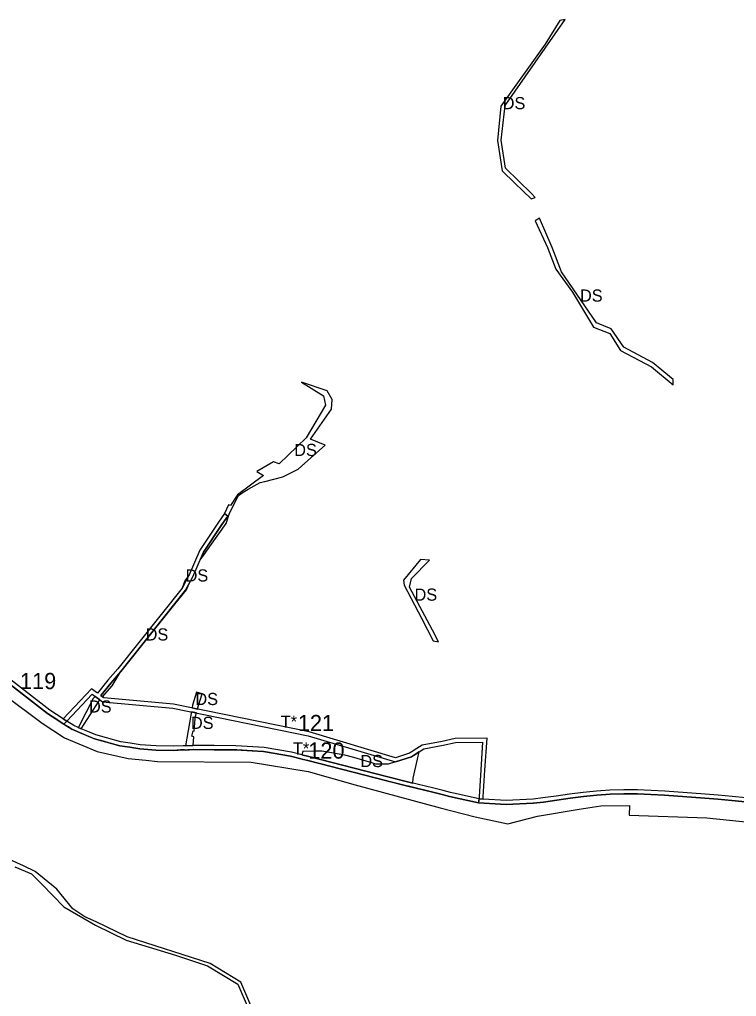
# Model space of a CAD drawing. Extents: x -477304 to -465641, y -1159113 to -1149285.
# Drawn here: x -471049 to -470519, y -1153917 to -1153194 of the extents above; entities that cross this region are included whole.
import ezdxf

# ---------------------------------------------------------------- set-up
doc = ezdxf.new("R2010")
doc.units = 0
for name, color, linetype in [('35', 7, 'Continuous'), ('4', 7, 'Continuous'), ('60', 7, 'Continuous')]:
    doc.layers.add(name, color=color, linetype=linetype)

msp = doc.modelspace()

# ---------------------------------------------------------------- linework, layer by layer
at = {"layer": '35'}
for p, q in [((-470692.83, -1153283.6), (-470689.91, -1153257.82)), ((-470695.57, -1153283.9), (-470692.32, -1153306.34)), ((-470692.32, -1153306.34), (-470682.91, -1153315.33)), ((-470682.91, -1153315.33), (-470670.71, -1153326.98)), ((-470655.31, -1153362.95), (-470664.57, -1153341.34)), ((-470648.38, -1153380.99), (-470655.31, -1153362.95)), ((-470622.45, -1153418.62), (-470648.38, -1153380.99)), ((-470624.71, -1153421.91), (-470612.62, -1153426.62)), ((-470611.46, -1153423.03), (-470622.45, -1153418.62)), ((-470602.19, -1153436.74), (-470611.46, -1153423.03)), ((-470821.77, -1153468.98), (-470840.76, -1153462.56)), ((-470565.8, -1153464.62), (-470565.63, -1153460.56)), ((-470834.05, -1153504.81), (-470818.59, -1153482.46)), ((-470837.24, -1153503.67), (-470857.29, -1153523.08)), ((-470838.15, -1153522.52), (-470823.12, -1153509.22)), ((-470823.12, -1153509.22), (-470834.05, -1153504.81)), ((-470873.63, -1153528.59), (-470868.74, -1153531.59)), ((-470880.03, -1153541.77), (-470871.23, -1153536.88)), ((-470883.8, -1153543.87), (-470880.03, -1153541.77)), ((-470894.77, -1153553.24), (-470897.61, -1153559.82)), ((-470893.32, -1153553.8), (-470894.77, -1153553.24)), ((-470897.61, -1153559.82), (-470895.17, -1153561.57)), ((-470896.51, -1153567.1), (-470894.05, -1153559.49)), ((-470913.98, -1153591.66), (-470896.51, -1153567.1)), ((-470915.66, -1153594.02), (-470913.98, -1153591.66)), ((-470929.03, -1153614.87), (-470923.8, -1153605.15)), ((-470926.99, -1153609.61), (-470929.03, -1153614.87)), ((-470923.8, -1153605.15), (-470926.99, -1153609.61)), ((-470743.86, -1153645.92), (-470760.76, -1153614.14)), ((-470974.84, -1153677.39), (-470935.38, -1153628.11)), ((-470751.94, -1153637.09), (-470743.17, -1153653.93)), ((-470739.31, -1153654.55), (-470743.86, -1153645.92)), ((-470743.17, -1153653.93), (-470739.31, -1153654.55)), ((-470980.78, -1153687.28), (-470974.84, -1153677.39)), ((-470974.97, -1153677.19), (-470975.49, -1153677.8)), ((-470987.88, -1153695.3), (-470980.78, -1153687.28)), ((-471059.91, -1153694.3), (-471032.64, -1153714.82)), ((-470994.75, -1153696.66), (-471005.77, -1153717.66)), ((-471003.71, -1153718.93), (-470990.48, -1153698.23)), ((-470993.44, -1153695.01), (-470994.75, -1153696.66)), ((-470989.88, -1153697.55), (-470993.44, -1153695.01)), ((-470990.48, -1153698.23), (-470989.88, -1153697.55)), ((-470989.12, -1153694.41), (-470987.88, -1153695.3)), ((-470918.42, -1153691.85), (-470921.28, -1153701.6)), ((-470914.13, -1153693.01), (-470918.42, -1153691.85)), ((-470916.86, -1153701.78), (-470914.13, -1153693.01)), ((-470921.28, -1153701.6), (-470921.59, -1153703.54)), ((-470921.59, -1153703.54), (-470917.58, -1153704.36)), ((-470917.58, -1153704.36), (-470916.86, -1153701.78)), ((-471016.48, -1153715.49), (-471022.56, -1153711.6)), ((-470922.47, -1153708.99), (-470926.6, -1153731.66)), ((-470922.07, -1153706.5), (-470922.47, -1153708.99)), ((-470918.38, -1153707.25), (-470922.07, -1153706.5)), ((-470919.66, -1153714.73), (-470919.42, -1153710.98)), ((-470919.42, -1153710.98), (-470919.03, -1153709.59)), ((-470919.03, -1153709.59), (-470918.38, -1153707.25)), ((-471032.64, -1153714.82), (-471016.12, -1153725.77)), ((-471013.18, -1153717.61), (-471016.48, -1153715.49)), ((-471011.81, -1153718.49), (-471013.18, -1153717.61)), ((-471005.77, -1153717.66), (-471005.94, -1153717.99)), ((-471005.94, -1153717.99), (-471003.71, -1153718.93)), ((-470920.05, -1153720.73), (-470919.66, -1153714.73)), ((-471016.12, -1153725.77), (-471002.4, -1153731.39)), ((-471004.87, -1153721.7), (-471006.73, -1153720.91)), ((-470996.19, -1153725.31), (-471004.87, -1153721.7)), ((-470993.83, -1153726.29), (-470996.19, -1153725.31)), ((-470989.3, -1153727.58), (-470993.83, -1153726.29)), ((-470920.32, -1153724.88), (-470921.85, -1153724.52)), ((-470920.74, -1153731.36), (-470920.32, -1153724.88)), ((-471002.4, -1153731.39), (-470991.95, -1153735.68)), ((-470988.87, -1153727.7), (-470989.3, -1153727.58)), ((-470960.33, -1153733.71), (-470967.77, -1153732.64)), ((-470948.42, -1153734.66), (-470960.33, -1153733.71)), ((-470935.44, -1153734.92), (-470948.42, -1153734.66)), ((-470930.1, -1153734.59), (-470935.44, -1153734.92)), ((-470928.24, -1153734.47), (-470930.1, -1153734.59)), ((-470928.21, -1153734.48), (-470928.24, -1153734.47)), ((-470927.37, -1153734.59), (-470928.21, -1153734.48)), ((-470926.72, -1153734.67), (-470927.37, -1153734.59)), ((-470924.81, -1153734.57), (-470926.72, -1153734.67)), ((-470926.6, -1153731.66), (-470920.74, -1153731.36)), ((-470920.67, -1153734.36), (-470924.81, -1153734.57)), ((-470920.45, -1153734.36), (-470920.67, -1153734.36)), ((-470905.35, -1153734.41), (-470920.45, -1153734.36)), ((-470889.4, -1153734.56), (-470905.35, -1153734.41)), ((-470888.57, -1153734.61), (-470889.4, -1153734.56)), ((-470869.37, -1153735.77), (-470888.57, -1153734.61)), ((-470991.95, -1153735.68), (-470969.01, -1153740.83)), ((-470969.01, -1153740.83), (-470955.88, -1153742.25)), ((-470868.76, -1153735.8), (-470869.37, -1153735.77)), ((-470867.38, -1153736.04), (-470868.76, -1153735.8)), ((-470848.75, -1153739.2), (-470867.38, -1153736.04)), ((-470839.6, -1153735.76), (-470840.51, -1153738.22)), ((-470840.51, -1153738.22), (-470835.3, -1153739.56)), ((-470830.72, -1153735.39), (-470839.6, -1153735.76)), ((-470835.3, -1153739.56), (-470776.74, -1153754.52)), ((-470825.62, -1153735.6), (-470830.72, -1153735.39)), ((-470808.56, -1153738.37), (-470825.62, -1153735.6)), ((-470759.35, -1153739.79), (-470771.19, -1153743.46)), ((-470757.77, -1153738.6), (-470759.35, -1153739.79)), ((-470757.99, -1153755.5), (-470753.7, -1153736.05)), ((-470753.7, -1153736.05), (-470757.77, -1153738.6)), ((-470878, -1153743.53), (-470835.71, -1153750.64)), ((-470776.48, -1153745.1), (-470785.73, -1153745.19)), ((-470771.19, -1153743.46), (-470776.48, -1153745.1)), ((-470776.74, -1153754.52), (-470761.34, -1153758.41)), ((-470758.19, -1153759.18), (-470757.99, -1153755.5)), ((-470776.7, -1153757.62), (-470777.48, -1153757.43)), ((-470762.07, -1153761.32), (-470776.7, -1153757.62)), ((-470761.41, -1153761.48), (-470762.07, -1153761.32)), ((-470743.52, -1153765.87), (-470761.41, -1153761.48)), ((-470761.34, -1153758.41), (-470758.19, -1153759.18)), ((-470582.08, -1153767.55), (-470592.07, -1153767.18)), ((-470552.15, -1153769.55), (-470562.12, -1153768.84)), ((-470542.17, -1153770.32), (-470552.15, -1153769.55)), ((-470532.71, -1153771.11), (-470542.17, -1153770.32)), ((-470689.28, -1153774.93), (-470709.71, -1153773.74)), ((-470669.24, -1153774.05), (-470689.28, -1153774.93)), ((-470669.12, -1153774.05), (-470669.24, -1153774.05)), ((-470598.03, -1153775.59), (-470598.31, -1153782.88)), ((-470712.21, -1153784.09), (-470688.06, -1153789.21)), ((-470688.06, -1153789.21), (-470666.13, -1153783.62)), ((-470666.13, -1153783.62), (-470635.35, -1153778.49)), ((-470598.31, -1153782.88), (-470540.89, -1153784.8)), ((-470540.89, -1153784.8), (-470507.29, -1153788.31)), ((-471052.73, -1153821.07), (-471040.41, -1153826.13)), ((-471037.79, -1153824.48), (-471046.44, -1153820.22)), ((-471021.66, -1153837.62), (-471037.79, -1153824.48)), ((-470993.22, -1153864.28), (-470970.39, -1153875.27)), ((-470970.39, -1153875.27), (-470933.79, -1153886.53))]:
    msp.add_line(p, q, dxfattribs=at)
for points in [[(-470649.43, -1153195.09), (-470660.4, -1153212.55), (-470693.13, -1153258.27), (-470695.57, -1153283.9)], [(-470689.91, -1153257.82), (-470645.48, -1153194.3), (-470649.43, -1153195.09)], [(-470670.71, -1153326.98), (-470667.7, -1153325.87), (-470670.5, -1153322.95), (-470689.64, -1153304.22), (-470692.83, -1153283.6)], [(-470664.57, -1153341.34), (-470667.72, -1153343.31), (-470658.62, -1153362.92), (-470652.53, -1153378.99), (-470640.23, -1153395.88), (-470624.71, -1153421.91)], [(-470612.62, -1153426.62), (-470604.61, -1153439.05), (-470581.72, -1153451.23), (-470565.8, -1153464.62)], [(-470565.63, -1153460.56), (-470580.88, -1153447.88), (-470602.19, -1153436.74)], [(-470840.76, -1153462.56), (-470824.39, -1153472.57), (-470822.83, -1153479.47), (-470837.24, -1153503.67)], [(-470818.59, -1153482.46), (-470817.88, -1153475.44), (-470821.77, -1153468.98)], [(-470857.29, -1153523.08), (-470861.46, -1153521.49), (-470873.63, -1153528.59)], [(-470854.44, -1153532.47), (-470843.13, -1153526.93), (-470838.15, -1153522.52)], [(-470868.74, -1153531.59), (-470888.13, -1153545.78), (-470893.32, -1153553.8)], [(-470871.23, -1153536.88), (-470867.84, -1153535.99), (-470854.44, -1153532.47)], [(-470894.05, -1153559.49), (-470887.41, -1153546.29), (-470883.8, -1153543.87)], [(-470895.17, -1153561.57), (-470899.67, -1153567.84), (-470913.17, -1153588.34), (-470915.66, -1153594.02)], [(-470752.53, -1153593.85), (-470765.19, -1153609.11), (-470764.68, -1153612.63), (-470751.94, -1153637.09)], [(-470760.76, -1153614.14), (-470759.35, -1153607.88), (-470745.95, -1153594.18), (-470752.53, -1153593.85)], [(-470924.08, -1153612), (-470926.52, -1153616.53), (-470974.38, -1153676.49), (-470974.97, -1153677.19)], [(-470935.38, -1153628.11), (-470925.74, -1153616.08), (-470924.08, -1153612)], [(-471022.56, -1153711.6), (-471028.57, -1153707.74), (-471066.5, -1153678.36), (-471078.02, -1153669.2)], [(-470975.49, -1153677.8), (-470981.6, -1153684.95), (-470989.12, -1153694.41)], [(-471006.73, -1153720.91), (-471007.11, -1153720.75), (-471010.53, -1153719.3), (-471011.81, -1153718.49)], [(-470921.85, -1153724.52), (-470920.92, -1153720.53), (-470920.05, -1153720.73)], [(-470982.21, -1153729.58), (-470985.77, -1153728.59), (-470988.87, -1153727.7)], [(-470967.77, -1153732.64), (-470974.98, -1153731.6), (-470982.21, -1153729.58)], [(-470840.51, -1153741.32), (-470841.26, -1153741.13), (-470848.75, -1153739.2)], [(-470777.48, -1153757.43), (-470836.04, -1153742.47), (-470840.51, -1153741.32)], [(-470785.73, -1153745.19), (-470787.9, -1153744.28), (-470801.93, -1153740.14), (-470808.56, -1153738.37)], [(-470955.88, -1153742.25), (-470947.29, -1153743.18), (-470878, -1153743.53)], [(-470835.71, -1153750.64), (-470800.93, -1153760.31), (-470737.96, -1153777.54), (-470712.21, -1153784.09)], [(-470709.71, -1153773.74), (-470731.13, -1153768.95), (-470736.55, -1153767.57), (-470743.52, -1153765.87)], [(-470612.27, -1153767.24), (-470622.04, -1153767.97), (-470631.99, -1153768.97), (-470641.9, -1153770.29), (-470651.8, -1153771.71), (-470661.7, -1153773.12), (-470669.12, -1153774.05)], [(-470592.07, -1153767.18), (-470602.07, -1153767), (-470612.27, -1153767.24)], [(-470562.12, -1153768.84), (-470572.1, -1153768.16), (-470582.08, -1153767.55)], [(-470635.35, -1153778.49), (-470619.21, -1153776.01), (-470598.03, -1153775.59)], [(-470512.3, -1153773.07), (-470522.25, -1153772.03), (-470532.71, -1153771.11)], [(-471046.44, -1153820.22), (-471064.18, -1153812.48), (-471069.04, -1153811), (-471111.67, -1153795.74)], [(-471040.41, -1153826.13), (-471032.77, -1153833.96), (-471016.58, -1153850.76), (-470993.22, -1153864.28)], [(-471000.92, -1153858.09), (-471009.85, -1153852.09), (-471021.66, -1153837.62)], [(-470859.08, -1153955.1), (-470870.38, -1153942.21), (-470885.63, -1153906.46), (-470908.33, -1153892.69), (-470969.61, -1153872.85), (-470992.59, -1153861.86), (-471000.92, -1153858.09)], [(-470933.79, -1153886.53), (-470910.13, -1153894.33), (-470887.67, -1153907.85), (-470872.4, -1153943.38), (-470860.93, -1153956.45), (-470839.82, -1153972.5)]]:
    msp.add_lwpolyline(points, dxfattribs=at)
at = {"layer": '4'}
for p, q in [((-470895.17, -1153561.57), (-470897.61, -1153559.82)), ((-470995.98, -1153689.49), (-471016.95, -1153711.63)), ((-470991.57, -1153692.66), (-470995.98, -1153689.49)), ((-471016.95, -1153711.63), (-471026.84, -1153705.29)), ((-471016.48, -1153715.49), (-471014.38, -1153713.28)), ((-471014.38, -1153713.28), (-471016.48, -1153715.49)), ((-471009.13, -1153716.64), (-471014.38, -1153713.28)), ((-471005.94, -1153717.99), (-471009.13, -1153716.64)), ((-471003.71, -1153718.93), (-471005.94, -1153717.99)), ((-471004.87, -1153721.7), (-470993.83, -1153726.29)), ((-470984.95, -1153725.7), (-470992.84, -1153723.45)), ((-470974.36, -1153728.66), (-470984.95, -1153725.7)), ((-470967.77, -1153732.64), (-470960.33, -1153733.71)), ((-470960.33, -1153733.71), (-470948.42, -1153734.66)), ((-470948.27, -1153731.66), (-470960, -1153730.73)), ((-470948.42, -1153734.66), (-470935.44, -1153734.92)), ((-470935.44, -1153734.92), (-470928.24, -1153734.47)), ((-470928.24, -1153734.47), (-470926.72, -1153734.67)), ((-470926.6, -1153731.66), (-470928.14, -1153731.46)), ((-470926.72, -1153734.67), (-470920.67, -1153734.36)), ((-470920.74, -1153731.36), (-470926.6, -1153731.66)), ((-470920.67, -1153734.36), (-470905.35, -1153734.41)), ((-470905.35, -1153734.41), (-470889.4, -1153734.56)), ((-470889.3, -1153731.56), (-470905.33, -1153731.41)), ((-470889.4, -1153734.56), (-470868.76, -1153735.8)), ((-470868.42, -1153732.82), (-470889.3, -1153731.56)), ((-470848.12, -1153736.26), (-470868.42, -1153732.82)), ((-470868.76, -1153735.8), (-470848.75, -1153739.2)), ((-470840.51, -1153738.22), (-470848.12, -1153736.26)), ((-470835.3, -1153739.56), (-470840.51, -1153738.22)), ((-470776.74, -1153754.52), (-470835.3, -1153739.56)), ((-470761.34, -1153758.41), (-470776.74, -1153754.52)), ((-470762.07, -1153761.32), (-470743.52, -1153765.87)), ((-470742.81, -1153762.96), (-470761.34, -1153758.41)), ((-470735.83, -1153764.66), (-470742.81, -1153762.96)), ((-470730.43, -1153766.03), (-470735.83, -1153764.66)), ((-470728.24, -1153766.52), (-470730.43, -1153766.03)), ((-470709.29, -1153770.76), (-470728.24, -1153766.52)), ((-470709.29, -1153770.76), (-470709.71, -1153773.74)), ((-470709.71, -1153773.74), (-470709.29, -1153770.76)), ((-470709.29, -1153770.76), (-470706.29, -1153770.93)), ((-470706.29, -1153770.93), (-470709.29, -1153770.76)), ((-470706.29, -1153770.93), (-470706.28, -1153770.75)), ((-470662.1, -1153770.15), (-470669.37, -1153771.05)), ((-470652.22, -1153768.74), (-470662.1, -1153770.15)), ((-470592.07, -1153767.18), (-470582.08, -1153767.55)), ((-470571.91, -1153765.17), (-470581.93, -1153764.55)), ((-470561.91, -1153765.85), (-470571.91, -1153765.17)), ((-470562.12, -1153768.84), (-470552.15, -1153769.55)), ((-470551.93, -1153766.56), (-470561.91, -1153765.85)), ((-470552.15, -1153769.55), (-470542.17, -1153770.32)), ((-470541.93, -1153767.33), (-470551.93, -1153766.56)), ((-470542.17, -1153770.32), (-470532.71, -1153771.11)), ((-470532.45, -1153768.12), (-470541.93, -1153767.33)), ((-470521.96, -1153769.04), (-470532.45, -1153768.12)), ((-470511.98, -1153770.09), (-470521.96, -1153769.04)), ((-470709.71, -1153773.74), (-470689.28, -1153774.93)), ((-470689.26, -1153771.93), (-470706.29, -1153770.93)), ((-470689.28, -1153774.93), (-470669.24, -1153774.05)), ((-470669.37, -1153771.05), (-470689.26, -1153771.93)), ((-470669.24, -1153774.05), (-470669.12, -1153774.05))]:
    msp.add_line(p, q, dxfattribs=at)
for points in [[(-470897.61, -1153559.82), (-470902.14, -1153566.14), (-470915.82, -1153586.9), (-470923.8, -1153605.15), (-470929.03, -1153614.87), (-470976.69, -1153674.58), (-470983.92, -1153683.04), (-470991.57, -1153692.66)], [(-470989.12, -1153694.41), (-470981.6, -1153684.95), (-470974.38, -1153676.49), (-470926.52, -1153616.53), (-470921.1, -1153606.46), (-470913.17, -1153588.34), (-470899.67, -1153567.84), (-470895.17, -1153561.57)], [(-471086.84, -1153662.19), (-471066.5, -1153678.36), (-471028.57, -1153707.74), (-471016.48, -1153715.49)], [(-471026.84, -1153705.29), (-471064.65, -1153676), (-471083.49, -1153661.02)], [(-471014.38, -1153713.28), (-470995.61, -1153693.45), (-470987.91, -1153698.97), (-470935.86, -1153703.7), (-470835.66, -1153724.06), (-470771.19, -1153743.46), (-470759.35, -1153739.79), (-470757.77, -1153738.6), (-470753.7, -1153736.05), (-470750.24, -1153733.9), (-470735.9, -1153731.18), (-470726.65, -1153729.03), (-470706.64, -1153728.95), (-470708.06, -1153749.43), (-470709.2, -1153769.21), (-470709.29, -1153770.76)], [(-470706.28, -1153770.75), (-470706.21, -1153769.38), (-470705.07, -1153749.62), (-470703.42, -1153725.94), (-470727, -1153726.03), (-470736.52, -1153728.24), (-470751.35, -1153731.06), (-470755.29, -1153733.5), (-470759.47, -1153736.13), (-470760.74, -1153737.08), (-470771.2, -1153740.32), (-470834.93, -1153721.15), (-470935.43, -1153700.73), (-470986.82, -1153696.05), (-470989.12, -1153694.41)], [(-471014.38, -1153713.28), (-471015.59, -1153712.5), (-471016.95, -1153711.63)], [(-471016.95, -1153711.63), (-471015.59, -1153712.5), (-471014.38, -1153713.28)], [(-471016.48, -1153715.49), (-471010.53, -1153719.3), (-471007.11, -1153720.75), (-471004.87, -1153721.7)], [(-470992.84, -1153723.45), (-470998.78, -1153720.98), (-471003.71, -1153718.93)], [(-470993.83, -1153726.29), (-470985.77, -1153728.59), (-470974.98, -1153731.6), (-470967.77, -1153732.64)], [(-470960, -1153730.73), (-470967.34, -1153729.67), (-470974.36, -1153728.66)], [(-470928.14, -1153731.46), (-470935.5, -1153731.92), (-470948.27, -1153731.66)], [(-470905.33, -1153731.41), (-470907.23, -1153731.39), (-470920.74, -1153731.36)], [(-470848.75, -1153739.2), (-470841.26, -1153741.13), (-470836.04, -1153742.47), (-470777.48, -1153757.43), (-470762.07, -1153761.32)], [(-470743.52, -1153765.87), (-470736.55, -1153767.57), (-470731.13, -1153768.95), (-470709.71, -1153773.74)], [(-470669.12, -1153774.05), (-470661.7, -1153773.12), (-470651.8, -1153771.71), (-470641.9, -1153770.29), (-470631.99, -1153768.97), (-470622.04, -1153767.97), (-470612.27, -1153767.24)], [(-470632.34, -1153765.99), (-470642.31, -1153767.32), (-470652.22, -1153768.74)], [(-470612.42, -1153764.24), (-470622.3, -1153764.98), (-470632.34, -1153765.99)], [(-470581.93, -1153764.55), (-470591.99, -1153764.18), (-470602.08, -1153764), (-470612.42, -1153764.24)], [(-470612.27, -1153767.24), (-470602.07, -1153767), (-470592.07, -1153767.18)], [(-470582.08, -1153767.55), (-470572.1, -1153768.16), (-470562.12, -1153768.84)], [(-470532.71, -1153771.11), (-470522.25, -1153772.03), (-470512.3, -1153773.07), (-470496.23, -1153774.79), (-470494.76, -1153774.77), (-470472.87, -1153777.88), (-470464.63, -1153779.21), (-470443.65, -1153782.52)]]:
    msp.add_lwpolyline(points, dxfattribs=at)

# ---------------------------------------------------------------- texts
at = {"layer": '35'}
for p in [(-470691.79, -1153260.64), (-470634.61, -1153402.98), (-470846.08, -1153517.19), (-470926.42, -1153610.01), (-470757.03, -1153624.2), (-470955.99, -1153653.65), (-470997.91, -1153706.97), (-470919.16, -1153701.4), (-470922.49, -1153719.08), (-470797.1, -1153747.29)]:
    msp.add_text('DS', height=9, dxfattribs=at).set_placement(p)
at = {"layer": '4'}
for p in [(-470856, -1153718.16), (-470847.01, -1153738.03)]:
    msp.add_text('T*', height=9, dxfattribs=at).set_placement(p)
at = {"layer": '60'}
for s, p in [('119', (-471048.95, -1153689.63)), ('121', (-470843.37, -1153720.7)), ('120', (-470835.63, -1153741.04))]:
    msp.add_text(s, height=12, dxfattribs=at).set_placement(p)

doc.saveas('drawing.dxf')
